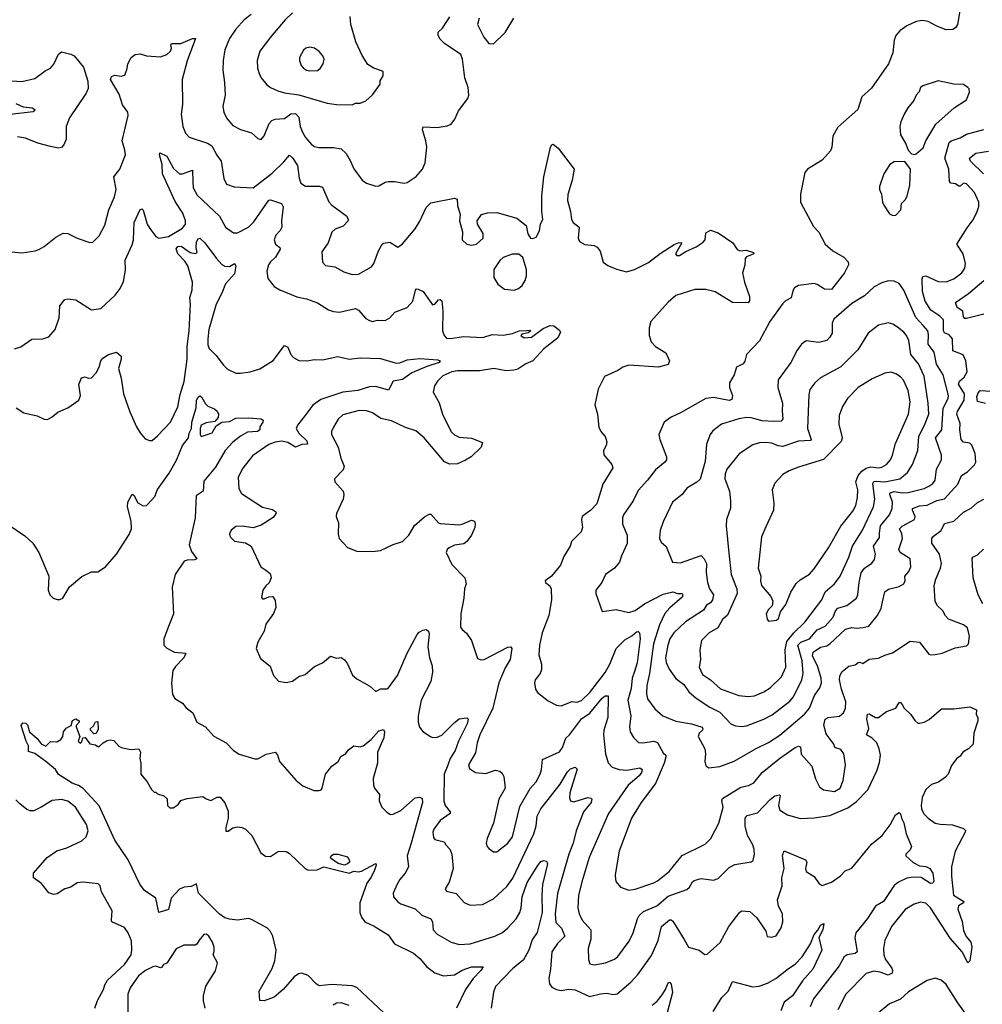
# Model space of a CAD drawing. Extents: x 1550320 to 1685906, y 509093 to 640511.
# Tile 500 of 532: x 1646889 to 1653015, y 611270 to 617535. Entities that reach past the tile are written whole.
import ezdxf

# ---------------------------------------------------------------- set-up
doc = ezdxf.new("R2010")
doc.units = 0

msp = doc.modelspace()

# ---------------------------------------------------------------- linework, layer by layer
at = {"layer": '0CON20XD'}
for points in [[(1652880.3, 617639.7), (1652858, 617505), (1652845, 617483.3), (1652827.7, 617472.3), (1652785, 617472), (1652725, 617494.2), (1652670, 617525), (1652635, 617530), (1652595, 617523.1), (1652535, 617497.1), (1652491.2, 617465), (1652465.8, 617434.2), (1652454, 617405), (1652445.8, 617325), (1652417.5, 617255), (1652310.2, 617099.8), (1652249.2, 617045), (1652223.8, 616965), (1652095, 616852.5), (1652063.3, 616795), (1652056.7, 616725), (1652048.3, 616701.7), (1651995, 616642.5), (1651958.3, 616618.3), (1651902.5, 616585), (1651886.1, 616563.9), (1651858.8, 616425), (1651858.8, 616375), (1651940.3, 616220.3), (1651975, 616183.3), (1652015, 616106.2), (1652063.3, 616065), (1652133.3, 616025), (1652162.5, 615995), (1652163.3, 615975), (1652137.5, 615925), (1652055, 615819.2), (1652011.7, 615821.7), (1651965, 615851.2), (1651945, 615856), (1651845, 615844), (1651820.3, 615829.7), (1651809.1, 615810.9), (1651798.8, 615765), (1651762.7, 615747.3), (1651745, 615730), (1651663.6, 615615), (1651597.7, 615492.3), (1651514, 615405), (1651503, 615363), (1651493.8, 615346.2), (1651450, 615325), (1651436.7, 615275), (1651405.8, 615225), (1651407.1, 615195), (1651424.3, 615145), (1651421.4, 615118.6), (1651405, 615112.2), (1651305, 615131.8), (1651255, 615124.7), (1651095, 615034.3), (1651035, 615007.1), (1650989.4, 614975), (1650956.7, 614895), (1650961.9, 614865), (1651004.4, 614755), (1651004.3, 614735), (1650995, 614720.8), (1650935, 614671.1), (1650885, 614605.6), (1650825, 614540.6), (1650792.7, 614475), (1650731.5, 614385), (1650724.5, 614365), (1650724.6, 614325), (1650754.5, 614255), (1650755, 614203.3), (1650719.2, 614125), (1650707, 614083), (1650673.8, 614045), (1650618, 614005), (1650594.2, 613955), (1650556, 613905), (1650556, 613885), (1650595, 613770), (1650685, 613782.2), (1650765, 613762.9), (1650805, 613776.7), (1650865, 613818.7), (1650985, 613880.9), (1651045, 613894.6), (1651075, 613884.2), (1651104, 613884), (1651109.2, 613875), (1651105, 613861.2), (1651026.6, 613793.4), (1650995, 613756.2), (1650960.3, 613685), (1650922, 613565), (1650897, 613375), (1650880.2, 613299.8), (1650878, 613245), (1650884.5, 613215), (1650930.5, 613150.5), (1650982, 613105), (1651065, 613071.2), (1651165, 613054.3), (1651232.8, 613032.8), (1651237.5, 613025), (1651233.5, 613015), (1651213.8, 612995), (1651206.4, 612975), (1651249.5, 612895), (1651253.3, 612865), (1651248.6, 612815), (1651255, 612787.5), (1651275, 612776)], [(1648361.2, 617568.8), (1648318.1, 617535), (1648264.5, 617475), (1648223.5, 617415), (1648194.2, 617344.2), (1648183.4, 617276.6), (1648181.9, 617215), (1648192.9, 617135), (1648195.7, 617055), (1648182.5, 616985), (1648188, 616945), (1648209.2, 616905), (1648245, 616862), (1648295, 616836), (1648365, 616816), (1648405, 616780), (1648425, 616773.8), (1648443.9, 616796.1), (1648475.7, 616875), (1648494, 616895), (1648515, 616902.5), (1648575, 616907.3), (1648615, 616936.7), (1648645, 616939.6), (1648664.7, 616915), (1648673.9, 616855), (1648690.9, 616815), (1648707.5, 616785), (1648745, 616741.9), (1648765, 616728.5), (1648791.7, 616721.7), (1648885, 616722.5), (1648934.5, 616714.5), (1648967.1, 616685), (1648993.1, 616635), (1649015, 616586.2), (1649069.2, 616515), (1649096.7, 616495), (1649155, 616477.1), (1649175, 616479.2), (1649215, 616501.4), (1649235, 616505.6), (1649275, 616506.5), (1649335, 616495.5), (1649355, 616500), (1649411.9, 616538.1), (1649452.2, 616585), (1649470, 616625), (1649480, 616725), (1649474.5, 616765), (1649453.3, 616835), (1649455.9, 616854.1), (1649545, 616848.5), (1649609.7, 616860.3), (1649635, 616871.2), (1649658.3, 616901.7), (1649682, 616955), (1649740, 617035), (1649746.7, 617055), (1649743.3, 617105), (1649722, 617165), (1649707.5, 617285), (1649696, 617315), (1649593.3, 617385), (1649565, 617412.5), (1649552.5, 617435), (1649553, 617457), (1649579.3, 617480.7), (1649626.1, 617553.9)], [(1648625, 617579.4), (1648578.6, 617535), (1648484.4, 617425), (1648417.8, 617335), (1648401.1, 617275), (1648402.1, 617227.9), (1648413.2, 617193.2), (1648425.6, 617165), (1648461.9, 617121.9), (1648485, 617104.4), (1648532.6, 617082.6), (1648575, 617069.1), (1648665, 617057.3), (1648845, 617004.3), (1648905, 616996), (1649005, 616993.3)], [(1649005, 616993.3), (1649025, 617003.3), (1649055, 617003.8), (1649090.7, 617019.3), (1649135, 617057.5), (1649182.5, 617125), (1649183.6, 617146.4), (1649201.7, 617178.3), (1649202.5, 617205), (1649138.3, 617228.3), (1649105, 617250), (1649067.6, 617307.6), (1649028.9, 617395), (1648996, 617505), (1648991.2, 617555)], [(1649812.5, 617545), (1649803.3, 617505), (1649842.5, 617425), (1649875, 617384.2), (1649905, 617382), (1649977.5, 617455), (1650033.3, 617545)], [(1646835, 616057.3), (1646905, 616052.2), (1646987.5, 616065), (1647013.8, 616075), (1647045, 616092.9), (1647117.9, 616152.1), (1647165, 616177.5), (1647195, 616174), (1647255, 616144.3), (1647335, 616116.7), (1647355, 616120), (1647395, 616160), (1647431.2, 616228.8), (1647456.5, 616325), (1647478.1, 616375), (1647492.6, 616407.4), (1647501.8, 616455), (1647487.3, 616535), (1647525, 616583.8), (1647561.5, 616675), (1647558.8, 616705), (1647540, 616765), (1647580, 616925), (1647576.6, 616946.6), (1647543.8, 616993.8), (1647521.1, 617061.1), (1647467.5, 617155), (1647472.5, 617175), (1647495, 617182.5), (1647535, 617176.7), (1647557.7, 617182.3), (1647573.3, 617225), (1647576.4, 617253.6), (1647598.8, 617295), (1647623.3, 617315), (1647655, 617317.8), (1647695, 617305.7), (1647785, 617299.2), (1647825, 617314.6), (1647849.5, 617335), (1647855.6, 617355), (1647850, 617375), (1647854, 617385), (1647915, 617384.5), (1647987.5, 617415), (1648007.5, 617415), (1647954.4, 617274.4), (1647923.6, 617155), (1647925.5, 616995), (1647915.7, 616935), (1647927.5, 616855), (1647944.4, 616814.4), (1647967.7, 616787.7), (1648085, 616750.7), (1648112.6, 616732.6), (1648142.5, 616672.5), (1648171.8, 616635), (1648188.6, 616525), (1648205, 616489.2), (1648253, 616473), (1648375, 616465.5), (1648495, 616558.2), (1648569.9, 616630.1), (1648605, 616672.5), (1648625, 616657.1), (1648657.4, 616607.4), (1648666.7, 616526.7), (1648677.1, 616495), (1648707, 616477), (1648763.2, 616476.8), (1648795, 616476.9), (1648815, 616470), (1648856.6, 616376.6), (1648875.7, 616355.7), (1648970, 616285), (1648980, 616265), (1648976.8, 616253.2), (1648947.4, 616222.6), (1648896.6, 616203.4), (1648875.6, 616184.4), (1648852, 616115), (1648812.7, 616057.3), (1648815, 615992.5), (1648835, 615971.2), (1648895, 615962), (1648952, 615932), (1649005, 615913.3), (1649045, 615915.6), (1649127.2, 615962.8), (1649142, 615985), (1649172, 616065), (1649195, 616106.7), (1649205, 616113.3), (1649245, 616120), (1649295, 616087.5), (1649325, 616110), (1649406, 616205), (1649435, 616253.3), (1649475, 616341.2), (1649505, 616370), (1649655, 616400), (1649672.5, 616392.5), (1649674.2, 616354.2), (1649692, 616295), (1649688.8, 616255), (1649706.1, 616186.1), (1649703.8, 616135), (1649735, 616106.2), (1649765, 616100.8), (1649795, 616107.5), (1649838, 616145), (1649838, 616175), (1649803.3, 616235), (1649800, 616255), (1649827.5, 616295), (1649865, 616306), (1649925, 616308.8), (1650051.7, 616271.7), (1650112.5, 616225), (1650123.6, 616173.6), (1650140, 616145), (1650155, 616142.5), (1650175, 616152.5), (1650197.3, 616192.7), (1650203.6, 616236.4), (1650218.1, 616265), (1650211.9, 616315), (1650211.8, 616415), (1650224.4, 616535), (1650267.5, 616725), (1650275, 616740), (1650285, 616742.5), (1650315, 616717.5), (1650416.7, 616585), (1650404, 616515), (1650377.1, 616422.9)], [(1646805, 617149.3), (1646903, 617143), (1646985, 617162.1), (1647050.1, 617209.9), (1647085, 617226.5), (1647106.8, 617253.2), (1647135, 617316.2), (1647155, 617332), (1647215, 617316.9), (1647235, 617305.6), (1647294, 617234), (1647322.9, 617145), (1647325, 617097.5), (1647311.7, 617068.3), (1647205, 616911.2), (1647185.4, 616855), (1647184.5, 616775), (1647170.4, 616739.6), (1647155, 616722), (1647135, 616718.6), (1647085, 616728.6), (1647005, 616750), (1646925, 616782.5), (1646875, 616790)], [(1648735, 617209.2), (1648785, 617212.5), (1648802, 617225), (1648820.8, 617255), (1648825.8, 617285), (1648817.5, 617305), (1648795, 617332.5), (1648765, 617354.3), (1648735, 617361.4), (1648710, 617355), (1648695, 617341.2), (1648668.6, 617295), (1648668.6, 617275), (1648679.2, 617245), (1648695, 617226), (1648715, 617214.2), (1648735, 617209.2)], [(1652585, 616677.5), (1652595, 616682.5), (1652639.7, 616720.3), (1652656.4, 616765), (1652719.9, 616870.1), (1652836.2, 616975), (1652913.8, 617025), (1652933.3, 617075), (1652932.5, 617095), (1652922.5, 617105), (1652895, 617123.3), (1652835, 617126), (1652735, 617145.7), (1652637.5, 617115), (1652622, 617105), (1652614.3, 617075.7), (1652594, 617055), (1652578.6, 617021.4), (1652541.1, 616975), (1652518.1, 616935), (1652495.7, 616885), (1652489.4, 616855), (1652493.6, 616803.6), (1652529.2, 616745), (1652543.3, 616705), (1652565, 616682.5), (1652585, 616677.5)], [(1646865, 617001.5), (1646911.6, 616981.6), (1646968.8, 616975), (1646984.2, 616965), (1646983.8, 616955), (1646975, 616950), (1646828, 616932)], [(1651275, 612776), (1651345, 612784.4), (1651435, 612817.3), (1651575, 612897.1), (1651655, 612935.3), (1651726.4, 612983.6), (1651883.8, 613116.2), (1651915, 613155.6), (1651947.8, 613235), (1651980.9, 613285), (1651992.2, 613315), (1651990, 613345), (1651966.1, 613425), (1651934.8, 613485), (1651938.1, 613511.9), (1651985, 613542.8), (1652025, 613552.1), (1652045, 613563.6), (1652145, 613657.9), (1652185, 613668.5), (1652215, 613662.9), (1652257.2, 613667.2), (1652292.8, 613677.2), (1652347, 613743), (1652370.6, 613789.4), (1652380.9, 613830.9), (1652395, 613895.8), (1652418.3, 613911.7), (1652485, 613928.5), (1652515, 613945.8), (1652523.5, 613965), (1652522.5, 613995), (1652547.8, 614025), (1652561.1, 614055), (1652555.4, 614105.4), (1652492.9, 614145), (1652483.4, 614163.4), (1652507, 614235), (1652503.4, 614263.4), (1652487.9, 614295), (1652505, 614313.8), (1652584.4, 614355.6), (1652588.9, 614375), (1652570, 614415), (1652571.9, 614425), (1652615, 614441.8), (1652665, 614445.7), (1652725, 614476.5), (1652775, 614487.3), (1652859.7, 614580.2), (1652881.9, 614635), (1652920.8, 614659.2), (1652966.2, 614703.8), (1652975, 614720), (1652970, 614775), (1652948.7, 614828.7), (1652935, 614840), (1652895, 614848.1), (1652880, 614865), (1652871.9, 614925), (1652874.2, 614965), (1652853.8, 615025), (1652857.5, 615042.5), (1652900.5, 615115), (1652902.4, 615155), (1652864.3, 615215.7), (1652870.3, 615235), (1652899.9, 615260.1), (1652919.1, 615295), (1652911.2, 615365), (1652892.5, 615402.5), (1652828.1, 615428.1), (1652824.6, 615505), (1652805, 615530.9), (1652775, 615543.8), (1652768.2, 615555), (1652768.2, 615625), (1652745, 615648.7), (1652687, 615687), (1652652.4, 615745), (1652634.2, 615805), (1652632.8, 615887.2), (1652637.6, 615902.4), (1652655, 615906.4), (1652735, 615869.6), (1652785, 615868.2), (1652833.6, 615886.4), (1652885.6, 615925), (1652904.5, 615955), (1652907.5, 615985), (1652893.1, 616045), (1652853.8, 616106.2), (1652919.1, 616210.9), (1652957.1, 616262.9), (1652983.5, 616315), (1652992.6, 616347.4), (1652992.2, 616375), (1652964.5, 616435), (1652915, 616491.8), (1652895, 616495.4), (1652875, 616475.6), (1652865, 616476.7), (1652845, 616491.3), (1652815.4, 616495.4), (1652806.2, 616506.2), (1652801.9, 616585), (1652777.6, 616655), (1652804.6, 616755), (1652816, 616765), (1652875, 616783.8), (1652915, 616807.8), (1653025, 616836.2)], [(1646855, 615441.2), (1646895, 615453.8), (1646965, 615503.3), (1647035, 615503.8), (1647075, 615516.7), (1647114, 615565), (1647140.9, 615639.1), (1647144.5, 615715), (1647175, 615755.8), (1647195, 615760), (1647245, 615751.9), (1647345, 615690), (1647405, 615698.8), (1647497.3, 615782.7), (1647528.6, 615825), (1647549.8, 615870.2), (1647561.7, 615941.7), (1647559.4, 616005), (1647605, 616103.3), (1647612.2, 616135), (1647616.4, 616245), (1647655, 616326.7), (1647665, 616332.5), (1647675, 616323.3), (1647700.4, 616235), (1647716.3, 616206.4), (1647755, 616156.7), (1647775, 616145.5), (1647835, 616156.2), (1647925, 616210), (1647942.9, 616235), (1647943.6, 616256.4), (1647927.1, 616305), (1647879.1, 616379.1), (1647796.7, 616555), (1647795.3, 616615), (1647779.4, 616675), (1647781.2, 616688.8), (1647825, 616666.4), (1647868, 616588), (1647905, 616555.4), (1647925.9, 616554.1), (1647988.8, 616578.8), (1647989.6, 616505), (1647993.8, 616465), (1648018.5, 616418.5), (1648161.4, 616285), (1648197.5, 616215), (1648248.8, 616178.8), (1648275, 616180), (1648345, 616216), (1648379.8, 616250.2), (1648475, 616386.9), (1648485, 616388.6), (1648556, 616366), (1648564.5, 616345), (1648554.5, 616255.5), (1648556.7, 616215), (1648547.3, 616195), (1648518.1, 616165), (1648508.9, 616135), (1648517.3, 616107.3), (1648545, 616086.2), (1648545.6, 616075.6), (1648516.3, 616023.6), (1648484.2, 615995), (1648472.5, 615975), (1648462, 615935), (1648468.3, 615888.3), (1648508.3, 615838.3), (1648545, 615816.2), (1648651.7, 615771.7), (1648715, 615759.4), (1648784.5, 615734.5), (1648855, 615688.8), (1648885, 615678), (1648925, 615674), (1649025, 615698.6), (1649045, 615687.5), (1649092, 615635), (1649115, 615621.4), (1649135, 615616), (1649165, 615624.2), (1649215, 615620.8), (1649245, 615637.5), (1649275.7, 615674.3), (1649355.8, 615705), (1649390.5, 615745), (1649408, 615815), (1649415, 615822), (1649425, 615821.4), (1649455.7, 615805), (1649515, 615722), (1649531.2, 615725), (1649555, 615753.8), (1649565.8, 615755.8), (1649575, 615747.5), (1649582.2, 615682.2), (1649579.5, 615555), (1649589.4, 615525), (1649605, 615510), (1649627.5, 615507.5), (1649715, 615519.5), (1649836.6, 615513.4), (1649895, 615532.9), (1649965, 615528.4), (1650025, 615538.8), (1650067.5, 615555), (1650113.2, 615556.8), (1650135, 615560), (1650142.5, 615555), (1650125, 615543.8), (1650084.5, 615535.5), (1650078.6, 615525), (1650098.8, 615511.2), (1650146.7, 615515), (1650220.3, 615569.7), (1650265, 615590), (1650287.3, 615587.3), (1650325, 615559.2), (1650331.4, 615545), (1650311.2, 615508.8), (1650225, 615440.4), (1650155, 615365.3), (1650110, 615345), (1650059.2, 615310.9), (1650034.6, 615304.6), (1649985, 615301.3), (1649905.4, 615315.4), (1649815, 615301.4), (1649675, 615300.5), (1649638.8, 615295), (1649581.3, 615268.7), (1649546.9, 615235), (1649528.6, 615205), (1649520, 615165), (1649558, 615098), (1649579.4, 615025), (1649635, 614912), (1649655, 614894.2), (1649685, 614880), (1649765, 614872), (1649834, 614845), (1649826.4, 614815), (1649762, 614755), (1649726.4, 614733.6), (1649675, 614709.4), (1649625, 614707.1), (1649592, 614722), (1649461.9, 614875), (1649408.9, 614918.9), (1649345, 614940.8), (1649255, 614983.3), (1649188, 614998), (1649135, 615032.9), (1649095, 615045.7), (1649048.3, 615048.3), (1648945, 615021.2), (1648915, 614993.8), (1648885, 614943.3), (1648874, 614915), (1648874, 614895), (1648915.7, 614815), (1648931.9, 614745), (1648954.4, 614695), (1648948.3, 614671.7), (1648891.2, 614615), (1648893.8, 614595), (1648947.5, 614535), (1648951.9, 614515), (1648946.7, 614485), (1648904, 614394), (1648903.3, 614375), (1648917.5, 614335), (1648916, 614265), (1648922, 614235), (1648975, 614176.2), (1649035, 614153.3), (1649135, 614151.2), (1649185, 614158), (1649265, 614196.7), (1649325, 614216.2), (1649365, 614256.2), (1649402.4, 614317.6), (1649465, 614372), (1649495, 614390), (1649505, 614390), (1649553.8, 614335), (1649565, 614330.8), (1649685, 614321.1), (1649705.5, 614324.5), (1649765, 614352), (1649783.8, 614345), (1649788.5, 614325), (1649785, 614303.8), (1649765, 614256.2), (1649735.4, 614214.6), (1649715, 614200.8), (1649655, 614191.2), (1649622.5, 614175), (1649610, 614165), (1649603.8, 614145), (1649639.5, 614069.5), (1649720.8, 613985), (1649729.2, 613945), (1649720, 613915), (1649714.4, 613855), (1649695.7, 613755), (1649695, 613670), (1649703.8, 613655), (1649731.9, 613631.9), (1649764, 613585), (1649801.4, 613471.4), (1649825, 613461.4), (1649845, 613464.3), (1649995, 613541.9), (1650015, 613545.8), (1650020, 613535), (1650011.1, 613465), (1649978, 613412), (1649938, 613315), (1649899.6, 613155), (1649816.8, 612985), (1649800, 612935), (1649789.1, 612870.9), (1649744.3, 612795), (1649750.5, 612770.5), (1649790, 612745), (1649855, 612739.4), (1649915, 612759.2), (1649944.3, 612754.3), (1649960.3, 612740.3), (1649969.7, 612719.7), (1649978, 612645), (1649938, 612575), (1649904, 612424), (1649863.6, 612325), (1649858.1, 612295), (1649863.6, 612273.6), (1649875, 612261.2), (1649905, 612240), (1649925, 612240), (1649995, 612295.8), (1650024.5, 612335), (1650071.7, 612528.3), (1650136.9, 612643.1), (1650175.6, 612685), (1650201.5, 612735), (1650210.5, 612765), (1650215, 612828.8), (1650325, 612877.5), (1650344.4, 612905), (1650365.4, 612964.6), (1650388.2, 612985), (1650465, 613086.7), (1650517, 613123), (1650595, 613217.5), (1650615, 613233.5), (1650633.8, 613233.8), (1650632.9, 613095), (1650606.6, 613015), (1650604, 612985), (1650617.3, 612865), (1650635, 612806.2), (1650659.5, 612779.5), (1650705, 612764), (1650755, 612761.2), (1650835, 612775.4), (1650849.4, 612765), (1650845.4, 612745), (1650831.5, 612725), (1650761.6, 612665), (1650635.7, 612484.3), (1650514, 612205), (1650469.2, 612055), (1650445.9, 611965), (1650440, 611885), (1650449.5, 611845), (1650468.9, 611805), (1650524.6, 611745), (1650523.5, 611685), (1650506, 611625), (1650509.4, 611555), (1650517.9, 611527.9), (1650545, 611520.5), (1650616.7, 611535), (1650675, 611558.6), (1650695, 611574.3), (1650768.6, 611671.4), (1650792.2, 611725), (1650820.4, 611815), (1650831.5, 611835), (1650859.7, 611860.3), (1650943.1, 611896.9), (1651015, 611958.8), (1651135, 612000), (1651152.1, 612015), (1651170.3, 612049.7), (1651182.2, 612057.8), (1651225, 612070), (1651305, 612060), (1651335, 612071.2), (1651405, 612140), (1651439.5, 612160.5), (1651543.3, 612176.7), (1651556.7, 612185), (1651566.2, 612225), (1651563.8, 612255), (1651554, 612285), (1651520.8, 612345), (1651506.2, 612406.2), (1651506.1, 612453.9), (1651518.9, 612471.1), (1651585, 612487.7), (1651665, 612574.6), (1651695, 612596.2), (1651724, 612604), (1651728.9, 612598.9), (1651717.5, 612535), (1651725.8, 612505), (1651775, 612475.6), (1651855, 612453.5), (1651945, 612456.5), (1652045, 612471.5), (1652159.5, 612520.5), (1652211.8, 612558.2), (1652286.9, 612635), (1652343.6, 612755), (1652360.8, 612809.2), (1652366.4, 612855), (1652358.7, 612895), (1652343.1, 612933.1)], [(1653022, 616555), (1652940.4, 616635), (1652932.9, 616655), (1652975, 616686.7), (1653055, 616698.7)], [(1652445, 616288.8), (1652465, 616292.5), (1652497.5, 616325), (1652501.2, 616365), (1652525, 616390), (1652536.6, 616413.4), (1652553.6, 616483.6), (1652558, 616585), (1652523, 616633), (1652455, 616630), (1652426.1, 616613.9), (1652388.8, 616555), (1652361.2, 616475), (1652360, 616455), (1652373.3, 616425), (1652380, 616375), (1652388.8, 616355), (1652425, 616300), (1652445, 616288.8)], [(1650377.1, 616422.9), (1650375.7, 616385), (1650394.5, 616315), (1650400, 616265), (1650411.2, 616245), (1650450, 616215), (1650443.1, 616145), (1650452, 616125), (1650485, 616104.2), (1650545, 616098.6), (1650565, 616088), (1650582.1, 616062.1), (1650603.2, 615993.2), (1650631.7, 615971.7), (1650687.7, 615947.7), (1650751.2, 615931.2), (1650800.6, 615945), (1650890.5, 615989.5), (1650965, 616047.1), (1651054, 616105), (1651085, 616118), (1651102.5, 616115), (1651063.3, 616045), (1651070, 616035), (1651087.5, 616035), (1651128.8, 616061.2), (1651195, 616090), (1651239.2, 616120.8), (1651250.6, 616135), (1651255, 616180), (1651285, 616196.7), (1651335, 616180), (1651427.5, 616115), (1651455, 616072.5), (1651474, 616064), (1651511.9, 616068.1), (1651560, 616055), (1651561.2, 616045), (1651514.5, 616025.5), (1651506, 616015), (1651503, 615973), (1651490, 615925), (1651500.8, 615865), (1651534.4, 615775), (1651533.1, 615746.9), (1651525.6, 615734.4), (1651425, 615736.2), (1651315, 615804.6), (1651255, 615817.9), (1651185, 615819.2), (1651065, 615779.6), (1651015, 615737.3), (1650906.2, 615615), (1650894.3, 615575.7), (1650894.4, 615525), (1650907.8, 615485), (1650935, 615456.9), (1651001.2, 615415), (1651023.8, 615365), (1651015, 615342.5), (1650955, 615324.2), (1650765, 615337.1), (1650727.5, 615325), (1650695, 615303.3), (1650610, 615265), (1650571.2, 615185), (1650550, 615085), (1650566, 615025), (1650575, 614942.5), (1650587.5, 614915), (1650615, 614883.3), (1650625, 614850), (1650620.8, 614825), (1650604, 614795), (1650606.7, 614766.7), (1650656.7, 614705), (1650663.8, 614685), (1650600.6, 614579.4), (1650560.8, 614455), (1650523.8, 614415), (1650468.8, 614375), (1650464, 614355), (1650471.4, 614305), (1650462.7, 614277.3), (1650401.2, 614215), (1650392, 614185), (1650350.9, 614119.1), (1650331.2, 614065), (1650273.8, 613995), (1650233.8, 613965), (1650236, 613955), (1650262.4, 613932.4), (1650270.8, 613915), (1650273.3, 613845), (1650256.6, 613743.4), (1650213.8, 613635), (1650196.5, 613555), (1650191.9, 613495), (1650209.4, 613435), (1650209.7, 613400.3), (1650200.8, 613375), (1650170, 613335), (1650164.2, 613315), (1650172, 613275), (1650183.8, 613255), (1650252.2, 613202.2), (1650305, 613173.3), (1650335, 613168.5), (1650405, 613198.1), (1650435, 613193.1), (1650465, 613204.4), (1650516.4, 613255), (1650615, 613382.1), (1650644.3, 613435.7), (1650685, 613535.3), (1650740.6, 613589.4), (1650785, 613614.6), (1650815, 613641.2), (1650825, 613641.9), (1650833, 613633), (1650837.1, 613595), (1650817.5, 613442.5), (1650801.6, 613388.4), (1650786.2, 613345), (1650780.9, 613279.1), (1650758.5, 613205), (1650778.4, 613105), (1650769.6, 613035), (1650774.5, 613005), (1650795, 612968), (1650826.8, 612936.8), (1650854.4, 612934.4), (1650925, 612945.3), (1650947.2, 612937.2), (1650985, 612870), (1651000, 612855), (1651000, 612845), (1650990, 612805), (1650935.4, 612675), (1650843.5, 612555), (1650782.5, 612455), (1650704.5, 612245), (1650679.2, 612095), (1650680, 612065), (1650685, 612050), (1650713.3, 612015), (1650765, 611996), (1650805, 612002.9)], [(1646866.1, 615066.1), (1646915, 615033.3), (1647000, 615015), (1647045, 614993.3), (1647065, 614992.5), (1647095, 615007.5), (1647131.7, 615038.3), (1647195, 615066.7), (1647265.9, 615114.1), (1647276.2, 615145), (1647264.4, 615215), (1647282.7, 615257.3), (1647305, 615263.8), (1647325, 615254), (1647345, 615256), (1647375, 615287.5), (1647395.3, 615324.7), (1647406.1, 615363.9), (1647418.8, 615381.2), (1647454, 615405), (1647505, 615420), (1647534.2, 615395), (1647534.3, 615375), (1647517.5, 615315), (1647534.2, 615254.2), (1647549.4, 615155), (1647589.8, 615039.8), (1647632.5, 614945), (1647655, 614906.7), (1647688.3, 614868.3), (1647715, 614857.5), (1647731.7, 614858.3), (1647765, 614886.7), (1647848.6, 614975), (1647895, 615071.2), (1647909.4, 615150.6), (1647936, 615234), (1647954.7, 615375), (1647955.3, 615455), (1647967, 615555), (1647975.2, 615724.8), (1647971.7, 615765), (1647986.3, 615816.3), (1647988.8, 615865), (1647959.6, 615969.6), (1647939.9, 615999.9), (1647894.6, 616045), (1647885, 616078), (1647895, 616092.7), (1647915.4, 616095.4), (1647973.3, 616055), (1648005, 616047.5), (1648017.5, 616055), (1648010.8, 616085), (1648015, 616122.5), (1648025, 616141.2), (1648035, 616146.2), (1648066.7, 616115), (1648141.5, 616015), (1648175, 615978.6), (1648195, 615967.1), (1648224.2, 615965.8), (1648255, 615983.8), (1648265, 615970), (1648255, 615918.9), (1648197.8, 615855), (1648176.1, 615795), (1648139.3, 615725), (1648093.2, 615565), (1648085.8, 615505), (1648086.7, 615466.8), (1648095, 615443.3), (1648139.5, 615399.5), (1648185, 615336.2), (1648210.9, 615310.9), (1648265, 615286), (1648295, 615285.8), (1648355, 615294.3), (1648416.6, 615313.4), (1648502.7, 615367.3), (1648575, 615461.4), (1648595, 615451.4), (1648615.3, 615405.3), (1648631.9, 615385), (1648665, 615366.4), (1648715.3, 615364.7), (1648765, 615373.1), (1648815, 615370.3), (1648913.2, 615393.2)], [(1650035, 615814), (1650064.2, 615825.8), (1650086.2, 615845), (1650106.2, 615875), (1650113.3, 615905), (1650113.3, 615945), (1650091.7, 616021.7), (1650065, 616042.5), (1650023, 616043), (1649965, 616022), (1649945, 616003.8), (1649906.2, 615945), (1649906.2, 615895), (1649932.3, 615852.3), (1649975, 615821.2), (1650035, 615814)], [(1651485, 613037.8), (1651515, 613042.2), (1651625, 613085.4), (1651676.7, 613113.3), (1651791.1, 613198.9), (1651813.6, 613226.4), (1651866, 613335), (1651875.8, 613375), (1651868.4, 613455), (1651840.5, 613555), (1651860.4, 613575), (1651915, 613595.3), (1651965, 613652.8), (1652015, 613676.2), (1652065, 613733.6), (1652081.2, 613775), (1652095, 613792), (1652152.8, 613807.2), (1652214.4, 613855), (1652222.7, 613875), (1652231.1, 613955), (1652244.6, 614015), (1652264.5, 614045), (1652311.9, 614078.1), (1652328.5, 614101.5), (1652335.4, 614135), (1652323.3, 614185), (1652359.9, 614240.1), (1652361.8, 614268.2), (1652367.1, 614315), (1652424, 614385), (1652441.6, 614425), (1652444.2, 614465), (1652427.2, 614515), (1652429.6, 614525), (1652455, 614532.6), (1652505, 614524.4), (1652543, 614527), (1652645, 614552.5), (1652675, 614566.4), (1652701.1, 614585), (1652715.4, 614605), (1652723.1, 614675), (1652755.5, 614735), (1652755.4, 614765), (1652716.8, 614875), (1652758.2, 614925), (1652765.9, 615064.1), (1652798, 615125), (1652799.7, 615145), (1652766, 615275), (1652723.4, 615343.4), (1652709.1, 615419.1), (1652670, 615470), (1652673.4, 615533.4), (1652668.9, 615555), (1652639.6, 615589.6), (1652591.4, 615641.4), (1652516.1, 615815), (1652485.9, 615855.9), (1652455, 615871.8), (1652415, 615873.6), (1652375, 615860.9), (1652327.5, 615835), (1652265, 615779.4), (1652185, 615729.4), (1652069.7, 615630.3), (1652060, 615605), (1652059.5, 615540.5), (1652045.6, 615515), (1652025.8, 615495), (1651975, 615480.6), (1651895, 615491.2), (1651865, 615470), (1651837.8, 615432.2), (1651796, 615354), (1651715.6, 615244.4), (1651713.3, 615195), (1651743.3, 615095), (1651740.6, 615045), (1651746.7, 614995), (1651735, 614981.1), (1651689.2, 614979.2), (1651615, 614983.2), (1651545, 615002.4), (1651515, 615004.2), (1651465, 614995.7), (1651355, 614961.9), (1651300.8, 614919.2), (1651283.1, 614895), (1651260.5, 614835), (1651250.5, 614725), (1651218.5, 614611.5), (1651197.9, 614592.1), (1651135.4, 614554.6), (1651105, 614514.2), (1651044.2, 614465), (1650985, 614341.2), (1650964.5, 614285), (1650961.5, 614235), (1650971.5, 614211.5), (1651003.2, 614183.2), (1651044.1, 614084.1), (1651095, 614079.2), (1651225, 614127.1), (1651245, 614105.7), (1651260.7, 614075), (1651258.5, 614018.5), (1651266.2, 613955), (1651277.9, 613915), (1651303.8, 613875), (1651297.1, 613845), (1651285, 613824.6), (1651260.2, 613809.8), (1651241.4, 613778.6), (1651125.3, 613704.7), (1651052.3, 613635), (1651027.3, 613595), (1651013.4, 613556.6), (1650999.7, 613475), (1651003.3, 613445), (1651022.3, 613402.3), (1651064.2, 613344.2), (1651116.3, 613306.3), (1651148, 613258), (1651195, 613219.1), (1651281.9, 613161.9), (1651345, 613129.2), (1651415, 613054.4), (1651445, 613042.2), (1651485, 613037.8)], [(1653025, 615660.8), (1652914.5, 615634.5), (1652904.6, 615634.6), (1652896.5, 615645), (1652890.3, 615680.3), (1652854.5, 615705), (1652844.5, 615735), (1652926.6, 615793.4), (1653024.2, 615875.7)], [(1651525, 613230), (1651565, 613233.8), (1651625, 613259.6), (1651664.4, 613285), (1651737.9, 613355), (1651764.6, 613415.4), (1651760, 613525), (1651770.1, 613579.9), (1651815.2, 613634.8), (1651885, 613702.3), (1651994.5, 613845), (1652015.3, 613894.7), (1652073.6, 613945), (1652111.3, 613995), (1652165.4, 614115), (1652188.9, 614185), (1652251.9, 614288.1), (1652321.8, 614435), (1652331.6, 614485), (1652318.4, 614585), (1652324, 614596), (1652340.7, 614599.3), (1652395, 614594.4), (1652489.4, 614615), (1652540, 614655), (1652571.1, 614705), (1652604.6, 614795), (1652611.2, 614885), (1652647.9, 614955), (1652674.1, 615025), (1652671.3, 615095), (1652645, 615268), (1652609.7, 615345), (1652560.8, 615405), (1652547.5, 615495), (1652531.8, 615525), (1652515, 615546.7), (1652475, 615578.9), (1652445, 615597.8), (1652415, 615606.9), (1652355, 615591.9), (1652288.6, 615541.4), (1652223.1, 615435), (1652115, 615327.1), (1651985, 615256.9), (1651948.6, 615225), (1651918.3, 615181.7), (1651911.3, 615148.7), (1651901.6, 614935), (1651925.4, 614865), (1651922.5, 614857.5), (1651845, 614852.7), (1651745, 614820), (1651715, 614823.9), (1651675, 614840.9), (1651635, 614844.5), (1651597.6, 614842.4), (1651555, 614830.8), (1651466.7, 614773.3), (1651388.9, 614675), (1651378.4, 614645), (1651377.3, 614615), (1651406, 614535), (1651413.6, 614475), (1651411.7, 614428.3), (1651388, 614355), (1651384, 614315), (1651401.5, 614141.5), (1651416.1, 614006.1), (1651453.2, 613915), (1651454.6, 613885), (1651394.1, 613745.9), (1651361.6, 613718.4), (1651332.3, 613665), (1651275.9, 613634.1), (1651227.8, 613585), (1651217.1, 613525), (1651221.9, 613465), (1651212.3, 613415), (1651235, 613368.5), (1651285, 613334.4), (1651348.5, 613278.5), (1651465, 613234.4), (1651525, 613230)], [(1648913.2, 615393.2), (1648985, 615374.5), (1649055, 615384.7), (1649185, 615380), (1649285, 615350), (1649308.5, 615351.5), (1649355, 615370.9), (1649435, 615379.2), (1649550.9, 615370.9), (1649563.8, 615365), (1649558.6, 615355), (1649480.6, 615329.4), (1649385, 615288.1), (1649325, 615246.7), (1649264.6, 615235.4), (1649235, 615179.2), (1649155, 615202.5), (1649115, 615198.7), (1649040, 615175), (1648945, 615165.7), (1648805, 615118.9), (1648755, 615082.8), (1648703.9, 615015), (1648656.5, 614955), (1648649.1, 614935), (1648665, 614904.6), (1648715.4, 614855), (1648720, 614835), (1648685, 614831.5), (1648645, 614815.4), (1648595, 614844.5), (1648555, 614853.5), (1648515, 614847.3), (1648475, 614832.7), (1648370.2, 614759.8), (1648308.3, 614681.7), (1648280, 614625), (1648282.4, 614552.4), (1648300.6, 614520.6), (1648433.9, 614433.9), (1648498, 614418), (1648518.8, 614405), (1648521.2, 614395), (1648502.1, 614367.9), (1648425, 614319.2), (1648375, 614301.2), (1648305, 614313.8), (1648265, 614310), (1648233.6, 614286.4), (1648223.3, 614265), (1648227.5, 614245), (1648255, 614216.7), (1648326.4, 614206.4), (1648362.5, 614185), (1648424, 614055), (1648455, 614032), (1648482.3, 614012.3), (1648490, 613985), (1648477.5, 613952.5), (1648455, 613933.3), (1648436.2, 613905), (1648428.3, 613858.3), (1648435, 613850), (1648445, 613850), (1648475, 613862.5), (1648500, 613865), (1648515, 613840), (1648518.1, 613795), (1648503.2, 613756.8), (1648455, 613690), (1648444.3, 613645.7), (1648404, 613575), (1648393.3, 613535), (1648421.7, 613471.7), (1648482.3, 613422.3), (1648505, 613362.5), (1648535, 613327.5), (1648585, 613318.8), (1648625, 613326.2), (1648665, 613356.7), (1648705, 613368.8), (1648765, 613420.8), (1648815, 613442.5), (1648866, 613486), (1648905, 613473.3), (1648935, 613476.2), (1648955, 613463.3), (1648975, 613437.5), (1649006.7, 613365), (1649035, 613341.2), (1649117.5, 613295), (1649155, 613260), (1649185, 613277.5), (1649225, 613278), (1649235, 613284), (1649293, 613363), (1649355, 613504.3), (1649417.4, 613622.6), (1649430.9, 613639.1), (1649455, 613651.5), (1649475, 613655.6), (1649489.5, 613645), (1649494.6, 613625), (1649487.2, 613545), (1649496.5, 613475), (1649514.5, 613424.5), (1649515.5, 613384.5), (1649504.5, 613325), (1649443.6, 613205), (1649425.8, 613105), (1649425.8, 613065), (1649434.1, 613034.1), (1649455, 613006.7), (1649502.5, 612975), (1649515, 612968.8), (1649545, 612969.2), (1649575, 612982.9), (1649655, 613064.5), (1649685, 613086.7), (1649733.9, 613093.9), (1649743.8, 613085), (1649736, 613055), (1649680.9, 612945), (1649660.7, 612885), (1649628.9, 612835), (1649613, 612793), (1649591, 612735), (1649588.2, 612565), (1649595.6, 612535), (1649627.5, 612495), (1649628.8, 612485), (1649565, 612440.6), (1649525, 612385.6), (1649518, 612365), (1649522.5, 612332.5), (1649530, 612320), (1649590, 612305), (1649600, 612285), (1649626.5, 612256.5), (1649639.4, 612225), (1649647.1, 612135), (1649622.1, 612047.9), (1649596.7, 612005), (1649605, 611990), (1649665.7, 611975.7), (1649717.6, 611917.6), (1649755, 611901.9), (1649833.6, 611906.4), (1649905, 611942.5), (1649989.6, 612020.4), (1650027.4, 612072.6), (1650160.8, 612355), (1650176.4, 612405), (1650182.8, 612467.2), (1650205.6, 612514.4), (1650329.2, 612670.8), (1650375, 612749.4), (1650395, 612769.5), (1650425, 612780), (1650435.7, 612765.7), (1650390.8, 612615), (1650387.7, 612585), (1650395, 612565.7), (1650415, 612558.5), (1650505, 612586.5), (1650522.9, 612582.9), (1650529.2, 612575), (1650525.5, 612555), (1650476.2, 612495), (1650429.7, 612375), (1650411.4, 612295), (1650383.2, 612225), (1650312.4, 611975), (1650296.4, 611846.4), (1650301.7, 611791.7), (1650336.7, 611755), (1650359.1, 611705), (1650312, 611658), (1650276.5, 611605), (1650267.3, 611495), (1650255.8, 611435), (1650260.9, 611400.9), (1650275, 611378.8), (1650304.3, 611364.3), (1650335, 611358.6), (1650383.9, 611366.1), (1650425, 611363.3), (1650515, 611320.8), (1650585, 611337.7), (1650625, 611340.5), (1650665, 611332.9), (1650692.1, 611337.9), (1650778.8, 611411.2), (1650825, 611462.9), (1650908.8, 611581.2), (1650952.7, 611677.3), (1650973.5, 611765), (1651025, 611806.9), (1651035, 611808.6), (1651045, 611800), (1651117.7, 611682.3), (1651146, 611635), (1651213.3, 611615), (1651248.3, 611588.3), (1651265, 611590), (1651346.1, 611663.9), (1651401.4, 611765), (1651472.6, 611857.4), (1651485, 611865.7), (1651535, 611860.8), (1651581.2, 611821.2), (1651636.7, 611735), (1651645, 611702.5), (1651675, 611696.7), (1651703.8, 611706.2), (1651735, 611757.5), (1651745.8, 611795), (1651743.3, 611845), (1651718, 611895), (1651712.5, 611935), (1651740.6, 612025), (1651739.5, 612075), (1651753.2, 612135), (1651742.9, 612217.1), (1651755, 612246.2), (1651889.4, 612189.4), (1651897.5, 612175), (1651890, 612135), (1651894.4, 612115), (1651944.5, 612084.5), (1651977.3, 612037.3), (1651995, 612026.7), (1652055, 612047.5), (1652113, 612087), (1652141.3, 612118.7), (1652185, 612137.1), (1652309.7, 612290.3), (1652377.8, 612345), (1652428, 612412), (1652462, 612475), (1652485, 612490.8), (1652495, 612483.3), (1652500.6, 612455), (1652515.3, 612425), (1652530.4, 612355), (1652563.8, 612275), (1652556.5, 612253.5), (1652527.5, 612225), (1652529.1, 612215), (1652575, 612171.8), (1652615, 612152.2), (1652655, 612147.7), (1652680.9, 612135), (1652699.4, 612105), (1652706.3, 612053.7), (1652699.6, 612040.4), (1652685, 612038.1), (1652625, 612076.6), (1652575, 612078.6), (1652535, 612072.2), (1652482.5, 612047.5), (1652455, 612025.3), (1652386.3, 611923.7), (1652335.6, 611895), (1652284.2, 611815.8), (1652210.5, 611725), (1652204.6, 611694.6), (1652218.6, 611605), (1652205, 611594.5), (1652154.6, 611585.4), (1652135, 611571.4), (1652103.3, 611515), (1651941.8, 611305), (1651920, 611255)], [(1651655, 613707.5), (1651705, 613713.8), (1651718.8, 613725), (1651731.7, 613768.3), (1651763.8, 613815), (1651797.6, 613892.4), (1651831.1, 613948.9), (1651855, 613972.2), (1651915, 614007.5), (1651945, 614040.6), (1652035.8, 614174.2), (1652115, 614312.9), (1652191.4, 614408.6), (1652209.2, 614445), (1652220.6, 614495), (1652223.4, 614545), (1652210.6, 614595), (1652225.3, 614635), (1652248, 614662), (1652275, 614681), (1652305, 614690), (1652355, 614684.2), (1652375, 614688), (1652404.7, 614705.3), (1652430.4, 614735), (1652443.9, 614765), (1652461.7, 614838.3), (1652545.3, 615025), (1652555.8, 615104.2), (1652542.7, 615175), (1652512.7, 615242.7), (1652495, 615263.1), (1652465, 615282.9), (1652435, 615292.9), (1652394.5, 615285.5), (1652315, 615250.5), (1652225, 615194.4), (1652156.7, 615125), (1652125.5, 615074.5), (1652105, 615017.5), (1652102.7, 614962.7), (1652122.7, 614875), (1652117.5, 614852.5), (1652003.9, 614736.1), (1651845, 614688.5), (1651786.2, 614665), (1651745, 614640.8), (1651693.8, 614586.2), (1651678.1, 614545), (1651688.3, 614458.3), (1651685.5, 614415.5), (1651638, 614308), (1651610, 614245), (1651589.2, 614045), (1651606.5, 613995), (1651604.5, 613965), (1651610.6, 613935), (1651670, 613865), (1651682.5, 613835), (1651677.5, 613805), (1651655, 613782.5), (1651640, 613755), (1651645, 613720), (1651655, 613707.5)], [(1653035, 615094), (1652985.5, 615105.5), (1652981.1, 615135), (1652988, 615162), (1653002, 615175), (1653110.2, 615169.8)], [(1647575.8, 614435), (1647578, 614465), (1647605, 614516.7), (1647615, 614510), (1647640.7, 614460.7), (1647675, 614442.2), (1647695, 614444.4), (1647705, 614451.9), (1647747.9, 614502.1), (1647765, 614546.1), (1647839.1, 614650.9), (1647887.6, 614732.4), (1647925, 614825.6), (1647962.5, 614875), (1647968, 614905), (1647982.5, 614935), (1647984.5, 614975), (1648011.9, 615065), (1648014.7, 615115), (1648025, 615134.2), (1648035, 615141.2), (1648045, 615136.7), (1648070.6, 615090.6), (1648086.8, 615076.8), (1648128.5, 615058.5), (1648145, 615044.2), (1648154.5, 615025), (1648151.5, 615005), (1648131.5, 614978.5), (1648075, 614970), (1648043.6, 614956.4), (1648036.7, 614935), (1648037.5, 614895), (1648043, 614883), (1648113.6, 614906.4), (1648139.4, 614950.6), (1648174.7, 614975.3), (1648225, 614979.4), (1648265, 615000.9), (1648345, 615002.5), (1648425.6, 614995.6), (1648437.7, 614987.7), (1648436.2, 614975), (1648417.5, 614945), (1648416.7, 614925), (1648402.5, 614915), (1648338.3, 614911.7), (1648293.8, 614886.2), (1648245, 614846.9), (1648196.3, 614793.7), (1648135, 614688.1), (1648061.5, 614598.5), (1648056, 614535), (1648012.7, 614505), (1648005.4, 614365), (1647966.7, 614195), (1647981.5, 614151.5), (1648015.7, 614105), (1648002.1, 614097.9), (1647955, 614096.8), (1647935, 614089.6), (1647878.9, 614005), (1647860, 613925), (1647868.5, 613755), (1647836.2, 613673.8), (1647805.5, 613595), (1647806.9, 613555), (1647825, 613535.6), (1647875, 613511.5), (1647946.2, 613505), (1647934.2, 613475), (1647879.8, 613420.2), (1647864.3, 613395), (1647855.8, 613314.2), (1647861.7, 613241.7), (1647876.8, 613216.8), (1647925, 613186), (1647947.3, 613157.3), (1647990, 613125), (1648016.7, 613065), (1648071.2, 613035), (1648125, 612976.7), (1648203.3, 612935), (1648250, 612885), (1648285, 612862.5), (1648385, 612833.3), (1648405, 612832.5), (1648458.3, 612861.7), (1648515, 612874.2), (1648528.7, 612858.7), (1648541.2, 612815), (1648648.8, 612695), (1648690.9, 612660.9), (1648761.2, 612631.2), (1648795, 612630), (1648807.5, 612635), (1648813.3, 612645), (1648834.3, 612735.7), (1648875, 612786.2), (1648915.5, 612814.5), (1648933, 612847), (1648964.3, 612865.7), (1648980.9, 612889.1), (1649015, 612914), (1649055, 612909.4), (1649075, 612914.4), (1649125.6, 612955), (1649175, 613010.8), (1649205, 613020), (1649210, 613005), (1649206.5, 612965), (1649166.9, 612875), (1649165.3, 612805), (1649137.4, 612707.4), (1649140, 612665), (1649147.8, 612645), (1649178, 612605), (1649177.5, 612565), (1649193.3, 612525), (1649225, 612493.3), (1649248.8, 612478.8), (1649265, 612479.2), (1649315, 612502.7), (1649405, 612584.6), (1649435, 612588), (1649450.2, 612580.2), (1649452, 612555), (1649379.7, 612295), (1649355.6, 612215), (1649363.1, 612145), (1649342.9, 612105), (1649308.1, 612065), (1649291.9, 612035), (1649265, 611977.5), (1649268.8, 611955), (1649295, 611923.3), (1649315, 611910), (1649405, 611877.5), (1649448.3, 611838.3), (1649505.8, 611815), (1649516.7, 611795), (1649520, 611745), (1649545, 611715.7), (1649635, 611665.8), (1649685, 611650.6), (1649755, 611655.6), (1649912.5, 611705), (1649962.4, 611727.6), (1649995, 611756.4), (1650047.5, 611815), (1650071.8, 611855), (1650080.4, 611885), (1650086.7, 611955), (1650117.9, 612045), (1650186.6, 612153.4), (1650205, 612178), (1650225, 612186.2), (1650241.2, 612181.2), (1650247.8, 612165), (1650217.1, 612032.9), (1650211.7, 611965), (1650213.8, 611855), (1650182.7, 611727.3), (1650150.4, 611679.6), (1650128.1, 611615), (1650095, 611553.6), (1650025, 611496.1), (1649917.2, 611382.8), (1649905, 611347.5), (1649889.4, 611245)], [(1650805, 612002.9), (1650925, 612042.5), (1650947.5, 612055), (1651022.9, 612115), (1651105, 612217.5), (1651251.3, 612288.7), (1651287.1, 612325), (1651338.1, 612421.9), (1651366.7, 612525), (1651357.8, 612565), (1651360.8, 612579.2), (1651477.5, 612652.5), (1651527.1, 612662.9), (1651560.8, 612679.2), (1651615, 612745.6), (1651723.5, 612835), (1651825, 612904.4), (1651845, 612912.5), (1651858.1, 612908.1), (1651862.1, 612862.1), (1651930.8, 612785), (1651954.5, 612704.5), (1651979.2, 612655), (1652005.5, 612635.5), (1652075, 612624.6), (1652110, 612645), (1652129.1, 612695), (1652144.4, 612795), (1652133.1, 612865), (1652115, 612890.8), (1652077.5, 612905), (1652071.2, 612925), (1652022.3, 612992.3), (1652006.1, 613046.1), (1652015, 613085.5), (1652035, 613096.2), (1652106.1, 613103.9), (1652131.1, 613125), (1652145, 613154), (1652145.9, 613195), (1652118.7, 613275), (1652106.4, 613335), (1652108.7, 613361.3), (1652122.3, 613387.7), (1652165, 613421.9), (1652205, 613430.6), (1652225, 613445.8), (1652235, 613448), (1652255, 613438), (1652295, 613465.7), (1652355, 613472.9), (1652395, 613492.9), (1652443, 613507), (1652555, 613581.2), (1652615, 613574), (1652675, 613498.8), (1652685, 613493.3), (1652715, 613496.7), (1652760, 613505), (1652841.7, 613538.3), (1652915, 613550.8), (1652927.5, 613565), (1652932.7, 613612.7), (1652920, 613665), (1652895, 613686), (1652800.6, 613720.6), (1652781.2, 613741.2), (1652764.1, 613774.1), (1652728.3, 613808.3), (1652715.5, 613835.5), (1652708.5, 613935), (1652718.5, 613975), (1652749.1, 614045), (1652754.5, 614075.5), (1652742.5, 614135), (1652693.2, 614205), (1652693.4, 614235), (1652705, 614250), (1652753.9, 614286.1), (1652775, 614329.4), (1652835, 614345.5), (1652895, 614400.9), (1652945, 614427.3), (1652985, 614464.3), (1653025, 614484.2)], [(1646815, 614322.5), (1646920.7, 614250.7), (1646972.5, 614205), (1647010, 614145), (1647073.3, 613995), (1647070, 613905), (1647080, 613875), (1647102.5, 613855), (1647126.4, 613846.4), (1647145, 613846.7), (1647162.5, 613855), (1647205, 613927.5), (1647285, 613992.5), (1647345, 614022.5), (1647385, 614022.5), (1647435, 614053.8), (1647503.8, 614135), (1647585, 614260), (1647600.6, 614295), (1647598.6, 614345), (1647575.8, 614435)], [(1653019.5, 613819.5), (1652989.3, 613875), (1652956.9, 613985), (1652951.1, 614108.9), (1652955, 614116.2), (1652985, 614131.2), (1653022.7, 614167.3)], [(1652343.1, 612933.1), (1652315, 612964.4), (1652278.6, 612985), (1652292.3, 613025), (1652280, 613085), (1652285, 613116.7), (1652295, 613118), (1652335, 613095.8), (1652355, 613096), (1652405, 613133.1), (1652465, 613154), (1652485, 613190), (1652495, 613190), (1652505, 613178.8), (1652518, 613155), (1652560, 613115), (1652585, 613076.7), (1652605, 613060), (1652615, 613058.8), (1652645, 613066.2), (1652676.6, 613083.4), (1652755, 613150), (1652835, 613150), (1652935, 613163.3), (1652977.5, 613145), (1652976.7, 613115), (1652986.7, 613095), (1652986.7, 613075), (1652961.2, 612995), (1652956.7, 612925), (1652926.7, 612895), (1652891.2, 612875), (1652875, 612850), (1652853.3, 612835), (1652819.3, 612790.7), (1652797.5, 612735), (1652780, 612715), (1652736.8, 612683.2), (1652691.3, 612668.7), (1652655, 612636.7), (1652633.2, 612586.8), (1652625.8, 612535.8), (1652627.5, 612515), (1652642.9, 612482.9), (1652670, 612455), (1652715, 612423.8), (1652746.1, 612416.1), (1652825, 612411.4), (1652895, 612390), (1652907.3, 612377.3), (1652906, 612365), (1652843.1, 612245), (1652820, 612145), (1652818.2, 612085), (1652831.8, 611965), (1652898.6, 611925), (1652896, 611915), (1652862.7, 611897.3), (1652858.5, 611875), (1652886.4, 611796.4), (1652895, 611740.8), (1652912.3, 611702.3), (1652942.3, 611665), (1652948.2, 611635), (1652936.4, 611546.4), (1652923.8, 611533.8), (1652887.5, 611605), (1652811.5, 611691.5), (1652685, 611884.5), (1652655, 611913.3), (1652621.2, 611921.2), (1652582, 611908), (1652525, 611873.1), (1652437.8, 611765), (1652393.9, 611676.1), (1652385.5, 611625), (1652387.7, 611585), (1652399.1, 611555), (1652439.6, 611499.6), (1652444.5, 611485), (1652440.8, 611469.2), (1652415, 611456.4), (1652365, 611474.6), (1652325, 611481.2), (1652275, 611466.7), (1652145.6, 611335), (1652095.5, 611235)], [(1649205.6, 611215.6), (1649035, 611376.7), (1649005, 611387.1), (1648875, 611395.8), (1648795, 611387.8), (1648775, 611400), (1648725, 611452.9), (1648685, 611468.8), (1648664, 611465), (1648635, 611445.6), (1648565.6, 611365), (1648508, 611315), (1648445, 611292.9), (1648417.5, 611295), (1648412.5, 611355), (1648495, 611497.5), (1648512.7, 611547.3), (1648521.2, 611615), (1648499.4, 611705), (1648485, 611733.2), (1648465, 611754.1), (1648365, 611810.3), (1648345, 611815.9), (1648275, 611805.3), (1648225, 611811.1), (1648195, 611821.1), (1648158.2, 611845), (1648027.5, 611977.5), (1648015, 612036.2), (1647980.6, 612019.4), (1647935, 612016.2), (1647905, 612002.5), (1647852.7, 611945), (1647835.4, 611874.6), (1647773.8, 611855), (1647756.2, 611945), (1647683.5, 611995), (1647652.5, 612035), (1647579.2, 612189.2), (1647495, 612315.6), (1647394.2, 612534.2), (1647293.2, 612643.2), (1647263.3, 612663.3), (1647223, 612677), (1647135, 612733.3), (1647117.5, 612765), (1647055.4, 612815.4), (1646985, 612865.8), (1646945, 612880), (1646944.2, 612915), (1646929.1, 612945), (1646898.8, 613045), (1646909.3, 613060.7), (1646928.8, 613058.8), (1646938.1, 613048.1), (1646952, 613005), (1647000.8, 612960.8), (1647025, 612928), (1647055, 612912.5), (1647085, 612942.5), (1647125, 612940), (1647150, 612955), (1647162.5, 612975), (1647167.5, 613005), (1647185, 613027.5), (1647216.4, 613043.6), (1647223.9, 613076.1), (1647245, 613086.7), (1647267.5, 613075), (1647267.5, 613065), (1647247.5, 613045), (1647247.5, 613035), (1647272.5, 612975), (1647260, 612945), (1647275, 612932.5), (1647285, 612940), (1647290, 612965), (1647305, 612967.5), (1647335, 612927.5), (1647371.7, 612921.7), (1647385, 612910), (1647395, 612910), (1647420, 612935), (1647445, 612950), (1647465, 612952.5), (1647488.3, 612948.3), (1647521.7, 612911.7), (1647543, 612903), (1647595, 612892.5), (1647646.4, 612896.4), (1647657.5, 612875), (1647652.5, 612835), (1647660, 612805), (1647660, 612735), (1647700, 612685), (1647727, 612637), (1647745, 612620), (1647755, 612620), (1647765, 612610), (1647807, 612597), (1647828.3, 612578.3), (1647830, 612535), (1647845, 612520), (1647865, 612520), (1647897.7, 612542.3), (1647915, 612567.5), (1647955, 612580), (1648055, 612592.5), (1648075, 612577.5), (1648105, 612567.5), (1648145, 612587.5), (1648165, 612587.5), (1648195, 612552.5), (1648215, 612500), (1648215.6, 612455), (1648200.6, 612395), (1648201.2, 612371.2), (1648215, 612371.2), (1648245, 612394), (1648275, 612400), (1648305, 612396.2), (1648325.8, 612385.8), (1648366, 612345), (1648423.2, 612233.2), (1648453, 612213), (1648485, 612210), (1648535.7, 612244.3), (1648585, 612242.5), (1648605, 612230.4), (1648706, 612135), (1648725, 612124.3), (1648783, 612127), (1648825, 612144.3), (1648985, 612104.1), (1649015, 612116.5), (1649043.4, 612113.4), (1649065, 612118.5), (1649155, 612166.7), (1649158, 612155), (1649146.9, 612123.1), (1649125, 612078.5), (1649098.3, 612041.7), (1649052.5, 611915), (1649052.5, 611855), (1649064, 611824), (1649085, 611794.5), (1649145, 611767.5), (1649233.4, 611713.4), (1649275, 611654.6), (1649395, 611596.2), (1649435, 611561.5), (1649479.3, 611509.3), (1649530.9, 611470.9), (1649585, 611452.5), (1649655, 611457.9), (1649705, 611487.7), (1649765, 611508.5), (1649839.3, 611509.3), (1649824.2, 611485), (1649775.2, 611434.8), (1649726.1, 611365), (1649669.1, 611245)], [(1647360.7, 612990.7), (1647340, 613015), (1647340, 613025), (1647358.3, 613041.7), (1647371.7, 613068.3), (1647385, 613070), (1647388.3, 613021.7), (1647375, 612992.5), (1647360.7, 612990.7)], [(1647366.9, 611245), (1647384.4, 611295), (1647422.9, 611365), (1647430.8, 611395), (1647447.5, 611425), (1647555, 611523.3), (1647597.1, 611585), (1647602.5, 611615), (1647600, 611675), (1647578.6, 611725), (1647555, 611758.1), (1647475.8, 611795), (1647472, 611805), (1647478, 611865), (1647408.8, 611985), (1647400, 612025), (1647387.7, 612037.7), (1647292.6, 612047.4), (1647255, 612043.3), (1647215, 612015.7), (1647175, 612005.7), (1647127.4, 611972.6), (1647105, 611969.1), (1647075, 611979.6), (1647028.5, 612038.5), (1646976.7, 612075), (1646976.7, 612105), (1647062.5, 612205), (1647125, 612246.9), (1647188.8, 612265), (1647285, 612310), (1647312, 612335), (1647324.2, 612375), (1647314.2, 612415), (1647243.1, 612525), (1647195, 612563.3), (1647155, 612573.6), (1647095, 612567.8), (1647024.7, 612525.3), (1646978.3, 612501.7), (1646955, 612501.1), (1646935, 612509.4), (1646890.6, 612545), (1646865, 612570.8)], [(1648955, 612155.6), (1648915, 612166.7), (1648872.5, 612195), (1648866.7, 612205), (1648870, 612215), (1648885, 612226.7), (1648913.6, 612226.4), (1648975, 612208.8), (1648988.1, 612185), (1648986.7, 612175), (1648975, 612164.6), (1648955, 612155.6)], [(1651302.5, 611225), (1651356.4, 611313.6), (1651397.8, 611355), (1651425, 611415.7), (1651555, 611382.3), (1651595, 611386.7), (1651648.6, 611405), (1651700.5, 611435), (1651781.3, 611498.7), (1651825, 611525.3), (1651868.6, 611571.4), (1651888, 611602), (1651922.7, 611655), (1651945, 611713.8), (1651968.3, 611741.7), (1651985, 611774.3), (1652007.5, 611785), (1652001.1, 611745), (1651975.8, 611695), (1651994.4, 611615), (1651937.5, 611495), (1651871.1, 611418.9), (1651807.1, 611325), (1651753.8, 611285), (1651731.9, 611228.1)], [(1648069.2, 611245), (1648057.6, 611292.4), (1648057.8, 611325), (1648072.5, 611385), (1648135, 611482.5), (1648147.5, 611535), (1648120, 611585), (1648127, 611607), (1648126.7, 611635), (1648116.7, 611665), (1648093, 611703), (1648077, 611717), (1648060, 611715), (1648030.8, 611679.2), (1648016.4, 611653.6), (1648005, 611647.5), (1647933.6, 611646.4), (1647885, 611623.8), (1647825, 611532.5), (1647805, 611523.3), (1647793.6, 611506.4), (1647785, 611502.5), (1647755, 611512.9), (1647735, 611509.4), (1647689.2, 611485), (1647645, 611451.9), (1647592.5, 611375), (1647576.4, 611335), (1647579.5, 611105)], [(1652935, 611174.4), (1652859.2, 611279.2), (1652785, 611396.7), (1652752.5, 611425), (1652715, 611436.7), (1652665, 611421.2), (1652545, 611349.4), (1652495, 611303.1), (1652425, 611274), (1652341.2, 611205)], [(1650914.2, 611265.8), (1650945, 611290.8), (1650978.3, 611331.7), (1650999.6, 611365), (1651015, 611406.2), (1651025, 611411.2), (1651035, 611398.8), (1651043.3, 611345), (1651001.5, 611185)], [(1648985, 611263.8), (1648935, 611279.6), (1648905, 611277.7), (1648883.1, 611265)]]:
    msp.add_lwpolyline(points, dxfattribs=at)

doc.saveas('drawing.dxf')
